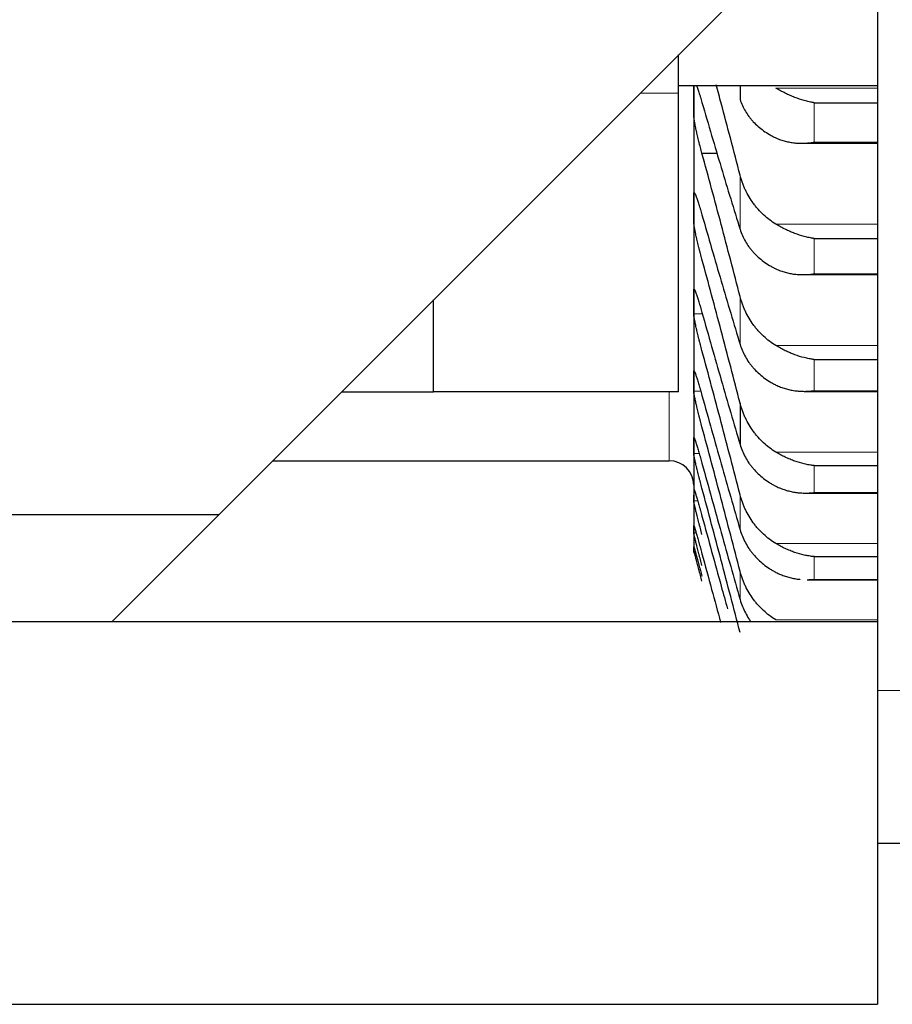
# Model space of a CAD drawing. Header units: inches. Extents: x 0 to 20790, y -12 to 14700.
# Tile 297 of 341: x 13599 to 13656, y 9292 to 9356. Entities that reach past the tile are written whole.
import ezdxf

# ---------------------------------------------------------------- set-up
doc = ezdxf.new("R2010")
doc.units = ezdxf.units.IN
doc.layers.add('1', color=7, linetype='Continuous', true_color=0xffffff)
doc.layers.add('254', color=7, linetype='Continuous', true_color=0xffffff)
doc.styles.add('latin_extended', font='simplex.shx')
doc.dimstyles.get("Standard").update_dxf_attribs({"dimtxt": 0.18, "dimasz": 0.18, "dimexe": 0.18, "dimexo": 0.0625, "dimgap": 0.09, "dimtad": 0, "dimtih": 1, "dimtoh": 1, "dimdec": 4, "dimzin": 0, "dimdsep": 46, "dimtxsty": 'Standard', "dimcen": 0.09, "dimadec": 0, "dimazin": 0, "dimtfac": 1, "dimtdec": 4, "dimtofl": 0, "dimtmove": 0, "dimatfit": 3, "dimfxl": 1, "dimtolj": 1, "dimtzin": 0, "dimarcsym": 0})

# ---------------------------------------------------------------- blocks, each defined once
blk = doc.blocks.new('_U3')
at = {"layer": '254', "color": 3, "linetype": 'Continuous', "lineweight": 13, "transparency": 16777216}
for p, q in [((13695.135, 9944.849), (13695.135, 8018.696)), ((13945.135, 9659.592), (13945.135, 8018.696)), ((13695.135, 8053.696), (12556.215, 8053.696)), ((13572.635, 8053.696), (13450.135, 8053.696)), ((13945.135, 8053.696), (13695.135, 8053.696)), ((14067.635, 8053.696), (14190.135, 8053.696))]:
    blk.add_line(p, q, dxfattribs=at)
at = {"layer": '254', "color": 3, "transparency": 16777216}
for points in [[(13572.635, 8033.279), (13572.635, 8074.113), (13695.135, 8053.696)], [(14067.635, 8074.113), (14067.635, 8033.279), (13945.135, 8053.696)]]:
    blk.add_solid(points, dxfattribs=at)
at = {"layer": 'Defpoints', "color": 0, "transparency": 16777216}
for p in [(13695.135, 9979.849), (13945.135, 9694.592), (13695.135, 8053.696)]:
    blk.add_point(p, dxfattribs=at)
at = {"layer": '254', "color": 2, "lineweight": 13, "transparency": 16777216, "insert": (12617.465, 8237.446), "char_height": 122.5, "attachment_point": 1, "style": 'latin_extended'}
blk.add_mtext('\\A1;250', dxfattribs=at)
blk = doc.blocks.new('_U4')
at = {"layer": '254', "color": 3, "linetype": 'Continuous', "lineweight": 13, "transparency": 16777216}
for p, q in [((13695.135, 9920.018), (13695.135, 8359.946)), ((13535.135, 9907.592), (13535.135, 8359.946)), ((13535.135, 8394.946), (12467.635, 8394.946)), ((13412.635, 8394.946), (13290.135, 8394.946)), ((13695.135, 8394.946), (13535.135, 8394.946)), ((13817.635, 8394.946), (13940.135, 8394.946))]:
    blk.add_line(p, q, dxfattribs=at)
at = {"layer": '254', "color": 3, "transparency": 16777216}
for points in [[(13412.635, 8374.529), (13412.635, 8415.363), (13535.135, 8394.946)], [(13817.635, 8415.363), (13817.635, 8374.529), (13695.135, 8394.946)]]:
    blk.add_solid(points, dxfattribs=at)
at = {"layer": 'Defpoints', "color": 0, "transparency": 16777216}
for p in [(13695.135, 9955.018), (13535.135, 9942.592), (13535.135, 8394.946)]:
    blk.add_point(p, dxfattribs=at)
at = {"layer": '254', "color": 2, "lineweight": 13, "transparency": 16777216, "insert": (12528.885, 8782.863), "char_height": 122.5, "attachment_point": 1, "style": 'latin_extended'}
blk.add_mtext('\\A1;\\C2;Flywheel\\P\\C2;90-240', dxfattribs=at)

msp = doc.modelspace()

# ---------------------------------------------------------------- linework, layer by layer
at = {"layer": '1', "color": 2, "linetype": 'Continuous', "lineweight": 25}
for p, q in [((13655.135, 9527.592), (13655.135, 9312.592)), ((13612.135, 9324.092), (13648.135, 9360.092)), ((13642.135, 9351.592), (13642.135, 9354.093)), ((13642.135, 9352.092), (13655.136, 9352.092)), ((13643.135, 9352.092), (13643.135, 9351.223)), ((13646.161, 9352.092), (13646.161, 9351.178)), ((13642.135, 9332.092), (13642.135, 9351.592)), ((13643.135, 9351.223), (13643.135, 9344.113)), ((13650.991, 9350.973), (13655.135, 9350.973)), ((13650.192, 9348.33), (13655.135, 9348.33)), ((13643.673, 9347.676), (13644.669, 9347.676)), ((13643.135, 9344.113), (13643.135, 9337.962)), ((13650.991, 9342.108), (13655.135, 9342.108)), ((13650.281, 9339.746), (13655.136, 9339.746)), ((13626.135, 9332.092), (13626.135, 9338.092)), ((13626.135, 9332.092), (13626.135, 9338.092)), ((13643.135, 9337.962), (13643.135, 9332.779)), ((13650.991, 9334.205), (13655.135, 9334.205)), ((13643.135, 9332.779), (13643.135, 9328.573)), ((13620.135, 9332.092), (13626.135, 9332.092)), ((13642.135, 9332.092), (13626.135, 9332.092)), ((13650.369, 9332.126), (13655.135, 9332.126)), ((13646.161, 9331.348), (13646.161, 9328.647)), ((13643.135, 9328.573), (13643.135, 9325.349)), ((13615.634, 9327.592), (13641.535, 9327.592)), ((13650.991, 9327.275), (13655.135, 9327.275)), ((13643.135, 9325.349), (13643.135, 9323.115)), ((13650.458, 9325.482), (13655.135, 9325.482)), ((13395.135, 9324.092), (13612.135, 9324.092)), ((13612.135, 9324.092), (13605.135, 9317.092)), ((13643.135, 9323.115), (13643.135, 9321.872)), ((13643.135, 9321.592), (13643.135, 9321.872)), ((13650.991, 9321.332), (13655.135, 9321.332)), ((13650.546, 9319.825), (13655.136, 9319.825)), ((13385.135, 9317.092), (13655.135, 9317.092)), ((13655.135, 9317.092), (13655.135, 9292.092)), ((13680.135, 9302.592), (13655.135, 9302.592)), ((13385.135, 9292.092), (13655.135, 9292.092))]:
    msp.add_line(p, q, dxfattribs=at)
at = {"layer": '1', "color": 110, "linetype": 'Continuous', "lineweight": 13}
for p, q in [((13648.504, 9351.936), (13655.135, 9351.936)), ((13642.135, 9351.592), (13639.635, 9351.592)), ((13650.991, 9350.973), (13650.991, 9348.396)), ((13650.991, 9348.396), (13655.135, 9348.396)), ((13646.161, 9346.241), (13646.161, 9342.703)), ((13648.504, 9343.045), (13655.135, 9343.045)), ((13650.991, 9342.108), (13650.991, 9339.798)), ((13650.991, 9339.798), (13655.135, 9339.798)), ((13643.138, 9338.746), (13643.182, 9338.746)), ((13646.161, 9338.31), (13646.161, 9335.189)), ((13643.138, 9337.178), (13643.649, 9337.178)), ((13648.504, 9335.114), (13655.135, 9335.114)), ((13650.991, 9334.205), (13650.991, 9332.166)), ((13643.138, 9333.428), (13643.165, 9333.428)), ((13641.535, 9327.592), (13641.535, 9332.093)), ((13643.138, 9332.13), (13643.597, 9332.13)), ((13650.991, 9332.166), (13655.135, 9332.166)), ((13643.138, 9329.086), (13643.16, 9329.086)), ((13643.138, 9328.059), (13643.495, 9328.059)), ((13648.504, 9328.155), (13655.135, 9328.155)), ((13650.991, 9327.275), (13650.991, 9325.512)), ((13646.161, 9325.364), (13646.161, 9323.088)), ((13650.991, 9325.512), (13655.135, 9325.512)), ((13643.138, 9324.972), (13643.394, 9324.972)), ((13643.138, 9322.874), (13643.295, 9322.874)), ((13648.504, 9322.181), (13655.135, 9322.181)), ((13650.991, 9321.332), (13650.991, 9319.846)), ((13646.161, 9320.369), (13646.161, 9318.522)), ((13650.991, 9319.846), (13655.135, 9319.846)), ((13648.504, 9317.2), (13655.135, 9317.2)), ((13680.135, 9312.592), (13655.135, 9312.592))]:
    msp.add_line(p, q, dxfattribs=at)
at = {"layer": '1', "color": 2, "linetype": 'Continuous', "lineweight": 25}
msp.add_arc((13641.535, 9325.992), 1.6, 0, 90, dxfattribs=at)
for points in [[(13643.135, 9351.223), (13643.135, 9351.513), (13643.136, 9351.803), (13643.137, 9352.092)], [(13643.138, 9350.174), (13643.136, 9350.524), (13643.135, 9350.873), (13643.135, 9351.223)], [(13643.673, 9350.994), (13643.884, 9350.266), (13644.304, 9348.828), (13644.928, 9346.727), (13645.548, 9344.683), (13645.957, 9343.357), (13646.161, 9342.703)], [(13646.161, 9338.31), (13645.957, 9339.101), (13645.548, 9340.678), (13644.928, 9343.028), (13644.304, 9345.361), (13643.884, 9346.906), (13643.673, 9347.676)], [(13643.135, 9344.113), (13643.135, 9344.419), (13643.136, 9344.725), (13643.138, 9345.03)], [(13643.138, 9343.196), (13643.136, 9343.502), (13643.135, 9343.808), (13643.135, 9344.113)], [(13643.673, 9343.653), (13643.884, 9342.914), (13644.304, 9341.451), (13644.928, 9339.309), (13645.548, 9337.219), (13645.957, 9335.86), (13646.161, 9335.189)], [(13646.161, 9331.348), (13645.957, 9332.139), (13645.548, 9333.718), (13644.928, 9336.074), (13644.304, 9338.42), (13643.884, 9339.976), (13643.673, 9340.752)], [(13643.135, 9337.962), (13643.135, 9338.223), (13643.136, 9338.485), (13643.138, 9338.746)], [(13643.138, 9337.178), (13643.136, 9337.439), (13643.135, 9337.701), (13643.135, 9337.962)], [(13643.673, 9337.272), (13643.884, 9336.521), (13644.304, 9335.037), (13644.928, 9332.857), (13645.548, 9330.724), (13645.957, 9329.334), (13646.161, 9328.647)], [(13646.161, 9325.364), (13645.957, 9326.154), (13645.548, 9327.732), (13644.928, 9330.092), (13644.304, 9332.446), (13643.884, 9334.01), (13643.673, 9334.792)], [(13643.135, 9332.779), (13643.135, 9332.995), (13643.136, 9333.212), (13643.138, 9333.428)], [(13643.138, 9332.13), (13643.136, 9332.346), (13643.135, 9332.563), (13643.135, 9332.779)], [(13643.673, 9331.859), (13643.884, 9331.1), (13644.304, 9329.595), (13644.928, 9327.381), (13645.548, 9325.21), (13645.957, 9323.791), (13646.161, 9323.088)], [(13646.161, 9320.369), (13645.957, 9321.156), (13645.548, 9322.731), (13644.928, 9325.09), (13644.304, 9327.449), (13643.884, 9329.02), (13643.673, 9329.805)], [(13643.135, 9328.573), (13643.135, 9328.744), (13643.136, 9328.915), (13643.138, 9329.086)], [(13643.138, 9328.059), (13643.136, 9328.23), (13643.135, 9328.401), (13643.135, 9328.573)], [(13643.673, 9327.425), (13643.884, 9326.658), (13644.304, 9325.135), (13644.928, 9322.89), (13645.548, 9320.684), (13645.957, 9319.238), (13646.161, 9318.522)], [(13643.138, 9324.972), (13643.136, 9325.098), (13643.135, 9325.224), (13643.135, 9325.349)], [(13646.161, 9316.37), (13645.957, 9317.154), (13645.548, 9318.722), (13644.928, 9321.078), (13644.304, 9323.437), (13643.884, 9325.012), (13643.673, 9325.799)], [(13643.135, 9323.115), (13643.135, 9323.195), (13643.136, 9323.275), (13643.138, 9323.355)], [(13643.138, 9322.874), (13643.136, 9322.954), (13643.135, 9323.035), (13643.135, 9323.115)], [(13643.135, 9321.872), (13643.135, 9321.906), (13643.136, 9321.941), (13643.138, 9321.975)], [(13643.138, 9321.769), (13643.136, 9321.803), (13643.135, 9321.838), (13643.135, 9321.872)]]:
    msp.add_open_spline(points, degree=3, dxfattribs=at)
for points, knots in [([(13643.31, 9352.115), (13643.319, 9352.093), (13643.328, 9352.069), (13643.351, 9352.009), (13643.365, 9351.971), (13643.409, 9351.849), (13643.439, 9351.76), (13643.487, 9351.613), (13643.503, 9351.563), (13643.528, 9351.484), (13643.536, 9351.457), (13643.553, 9351.402), (13643.562, 9351.374), (13643.604, 9351.234), (13643.638, 9351.117), (13643.673, 9350.994)], [0, 0, 0, 0, 0.091823, 0.091823, 0.221563, 0.221563, 0.481042, 0.481042, 0.610781, 0.610781, 0.675651, 0.675651, 0.740521, 0.740521, 1, 1, 1, 1]), ([(13646.161, 9346.241), (13645.957, 9347.03), (13645.548, 9348.603), (13645.028, 9350.564), (13644.713, 9351.738), (13644.606, 9352.136)], [0, 0, 0, 0, 0.397456, 0.794913, 1, 1, 1, 1]), ([(13650.991, 9350.973), (13650.988, 9350.974), (13650.984, 9350.975), (13650.978, 9350.976), (13650.975, 9350.976), (13650.965, 9350.978), (13650.945, 9350.981), (13650.898, 9350.989), (13650.806, 9351.007), (13650.621, 9351.045), (13650.463, 9351.085), (13650.15, 9351.172), (13649.942, 9351.242), (13649.631, 9351.363), (13649.527, 9351.406), (13649.372, 9351.475), (13649.32, 9351.499), (13649.216, 9351.548), (13649.164, 9351.573), (13649.009, 9351.65), (13648.907, 9351.704), (13648.704, 9351.817), (13648.603, 9351.875), (13648.504, 9351.936)], [0, 0, 0, 0, 0.003906, 0.003906, 0.007813, 0.007813, 0.015625, 0.03125, 0.0625, 0.125, 0.25, 0.25, 0.5, 0.5, 0.625, 0.625, 0.6875, 0.6875, 0.75, 0.75, 0.875, 0.875, 1, 1, 1, 1]), ([(13646.161, 9351.178), (13646.204, 9351.046), (13646.254, 9350.916), (13646.369, 9350.663), (13646.498, 9350.417), (13646.655, 9350.182), (13646.785, 9350.01), (13646.83, 9349.954), (13646.9, 9349.87), (13646.924, 9349.843), (13646.972, 9349.788), (13646.997, 9349.761), (13647.122, 9349.628), (13647.333, 9349.424), (13647.568, 9349.238), (13647.815, 9349.062), (13647.945, 9348.978), (13648.115, 9348.88), (13648.149, 9348.86), (13648.218, 9348.822), (13648.323, 9348.766), (13648.431, 9348.714), (13648.504, 9348.68)], [0, 0, 0, 0, 0.125, 0.125, 0.25, 0.375, 0.375, 0.4375, 0.4375, 0.46875, 0.46875, 0.5, 0.5, 0.625, 0.75, 0.75, 0.875, 0.875, 0.90625, 0.90625, 0.9375, 1, 1, 1, 1]), ([(13643.673, 9347.676), (13643.638, 9347.799), (13643.604, 9347.924), (13643.554, 9348.114), (13643.537, 9348.178), (13643.512, 9348.274), (13643.504, 9348.306), (13643.488, 9348.371), (13643.48, 9348.403), (13643.44, 9348.564), (13643.409, 9348.69), (13643.366, 9348.876), (13643.352, 9348.937), (13643.331, 9349.028), (13643.325, 9349.059), (13643.312, 9349.118), (13643.305, 9349.147), (13643.274, 9349.292), (13643.252, 9349.402), (13643.227, 9349.53), (13643.222, 9349.556), (13643.213, 9349.605), (13643.208, 9349.63), (13643.195, 9349.701), (13643.188, 9349.747), (13643.167, 9349.874), (13643.156, 9349.95), (13643.147, 9350.031), (13643.146, 9350.047), (13643.143, 9350.076), (13643.142, 9350.09), (13643.139, 9350.13), (13643.138, 9350.154), (13643.138, 9350.174)], [0, 0, 0, 0, 0.125, 0.125, 0.1875, 0.1875, 0.21875, 0.21875, 0.25, 0.25, 0.375, 0.375, 0.4375, 0.4375, 0.46875, 0.46875, 0.5, 0.5, 0.625, 0.625, 0.65625, 0.65625, 0.6875, 0.6875, 0.75, 0.75, 0.875, 0.875, 0.90625, 0.90625, 0.9375, 0.9375, 1, 1, 1, 1]), ([(13648.504, 9348.68), (13648.603, 9348.634), (13648.703, 9348.593), (13648.905, 9348.521), (13649.006, 9348.49), (13649.21, 9348.437), (13649.312, 9348.415), (13649.519, 9348.378), (13649.623, 9348.363), (13649.833, 9348.342), (13649.938, 9348.335), (13650.148, 9348.329), (13650.253, 9348.329), (13650.463, 9348.337), (13650.568, 9348.344), (13650.726, 9348.36), (13650.806, 9348.369), (13650.898, 9348.382), (13650.945, 9348.389), (13650.965, 9348.392), (13650.978, 9348.394), (13650.984, 9348.395), (13650.991, 9348.396)], [0, 0, 0, 0, 0.125, 0.125, 0.25, 0.25, 0.375, 0.375, 0.5, 0.5, 0.625, 0.625, 0.75, 0.75, 0.875, 0.875, 0.9375, 0.96875, 0.984375, 0.992188, 0.992188, 1, 1, 1, 1]), ([(13648.504, 9343.045), (13648.358, 9343.134), (13648.218, 9343.229), (13647.949, 9343.433), (13647.691, 9343.649), (13647.455, 9343.891), (13647.314, 9344.049), (13647.287, 9344.081), (13647.232, 9344.146), (13647.204, 9344.179), (13647.124, 9344.279), (13647.073, 9344.346), (13646.923, 9344.551), (13646.83, 9344.692), (13646.659, 9344.982), (13646.58, 9345.131), (13646.471, 9345.36), (13646.437, 9345.437), (13646.388, 9345.554), (13646.372, 9345.594), (13646.342, 9345.673), (13646.327, 9345.713), (13646.254, 9345.913), (13646.204, 9346.076), (13646.161, 9346.241)], [0, 0, 0, 0, 0.125, 0.125, 0.25, 0.375, 0.375, 0.40625, 0.40625, 0.4375, 0.4375, 0.5, 0.5, 0.625, 0.625, 0.75, 0.75, 0.8125, 0.8125, 0.84375, 0.84375, 0.875, 0.875, 1, 1, 1, 1]), ([(13643.138, 9345.03), (13643.138, 9345.048), (13643.14, 9345.077), (13643.148, 9345.101), (13643.157, 9345.104), (13643.165, 9345.101), (13643.168, 9345.1), (13643.174, 9345.094), (13643.177, 9345.091), (13643.194, 9345.07), (13643.211, 9345.041), (13643.236, 9344.989), (13643.241, 9344.978), (13643.249, 9344.96), (13643.252, 9344.954), (13643.257, 9344.941), (13643.271, 9344.908), (13643.298, 9344.842), (13643.324, 9344.773), (13643.351, 9344.698), (13643.365, 9344.658), (13643.409, 9344.53), (13643.439, 9344.437), (13643.487, 9344.285), (13643.503, 9344.233), (13643.528, 9344.152), (13643.536, 9344.124), (13643.553, 9344.068), (13643.562, 9344.04), (13643.604, 9343.897), (13643.638, 9343.778), (13643.673, 9343.653)], [0, 0, 0, 0, 0.0625, 0.125, 0.1875, 0.1875, 0.21875, 0.21875, 0.25, 0.25, 0.375, 0.375, 0.40625, 0.40625, 0.421875, 0.421875, 0.4375, 0.5, 0.5625, 0.5625, 0.625, 0.625, 0.75, 0.75, 0.8125, 0.8125, 0.84375, 0.84375, 0.875, 0.875, 1, 1, 1, 1]), ([(13643.673, 9340.752), (13643.638, 9340.876), (13643.604, 9341.002), (13643.554, 9341.193), (13643.537, 9341.257), (13643.512, 9341.353), (13643.504, 9341.385), (13643.488, 9341.45), (13643.48, 9341.482), (13643.44, 9341.642), (13643.409, 9341.767), (13643.366, 9341.951), (13643.352, 9342.011), (13643.331, 9342.101), (13643.325, 9342.131), (13643.312, 9342.189), (13643.305, 9342.218), (13643.274, 9342.36), (13643.252, 9342.466), (13643.227, 9342.591), (13643.222, 9342.615), (13643.213, 9342.663), (13643.208, 9342.687), (13643.195, 9342.755), (13643.188, 9342.799), (13643.167, 9342.92), (13643.156, 9342.991), (13643.147, 9343.067), (13643.146, 9343.081), (13643.143, 9343.108), (13643.142, 9343.121), (13643.139, 9343.157), (13643.138, 9343.178), (13643.138, 9343.196)], [0, 0, 0, 0, 0.125, 0.125, 0.1875, 0.1875, 0.21875, 0.21875, 0.25, 0.25, 0.375, 0.375, 0.4375, 0.4375, 0.46875, 0.46875, 0.5, 0.5, 0.625, 0.625, 0.65625, 0.65625, 0.6875, 0.6875, 0.75, 0.75, 0.875, 0.875, 0.90625, 0.90625, 0.9375, 0.9375, 1, 1, 1, 1]), ([(13646.161, 9342.703), (13646.204, 9342.567), (13646.254, 9342.433), (13646.369, 9342.173), (13646.498, 9341.919), (13646.655, 9341.677), (13646.785, 9341.5), (13646.83, 9341.442), (13646.9, 9341.356), (13646.924, 9341.327), (13646.972, 9341.271), (13646.997, 9341.243), (13647.122, 9341.105), (13647.333, 9340.895), (13647.568, 9340.703), (13647.815, 9340.521), (13647.945, 9340.435), (13648.115, 9340.333), (13648.149, 9340.313), (13648.218, 9340.274), (13648.323, 9340.216), (13648.431, 9340.162), (13648.504, 9340.127)], [0, 0, 0, 0, 0.125, 0.125, 0.25, 0.375, 0.375, 0.4375, 0.4375, 0.46875, 0.46875, 0.5, 0.5, 0.625, 0.75, 0.75, 0.875, 0.875, 0.90625, 0.90625, 0.9375, 1, 1, 1, 1]), ([(13650.991, 9342.108), (13650.988, 9342.109), (13650.984, 9342.109), (13650.978, 9342.11), (13650.975, 9342.111), (13650.965, 9342.112), (13650.945, 9342.115), (13650.898, 9342.123), (13650.806, 9342.138), (13650.726, 9342.154), (13650.568, 9342.186), (13650.463, 9342.211), (13650.15, 9342.294), (13649.942, 9342.361), (13649.631, 9342.478), (13649.527, 9342.52), (13649.372, 9342.588), (13649.32, 9342.611), (13649.216, 9342.659), (13649.164, 9342.684), (13649.009, 9342.76), (13648.907, 9342.814), (13648.704, 9342.926), (13648.603, 9342.984), (13648.504, 9343.045)], [0, 0, 0, 0, 0.003906, 0.003906, 0.007813, 0.007813, 0.015625, 0.03125, 0.0625, 0.125, 0.125, 0.25, 0.25, 0.5, 0.5, 0.625, 0.625, 0.6875, 0.6875, 0.75, 0.75, 0.875, 0.875, 1, 1, 1, 1]), ([(13648.504, 9340.127), (13648.603, 9340.079), (13648.703, 9340.037), (13648.905, 9339.962), (13649.006, 9339.929), (13649.21, 9339.872), (13649.312, 9339.848), (13649.519, 9339.807), (13649.623, 9339.791), (13649.833, 9339.766), (13649.938, 9339.757), (13650.148, 9339.747), (13650.253, 9339.745), (13650.463, 9339.749), (13650.568, 9339.754), (13650.726, 9339.767), (13650.806, 9339.775), (13650.898, 9339.786), (13650.945, 9339.792), (13650.965, 9339.795), (13650.978, 9339.797), (13650.984, 9339.797), (13650.991, 9339.798)], [0, 0, 0, 0, 0.125, 0.125, 0.25, 0.25, 0.375, 0.375, 0.5, 0.5, 0.625, 0.625, 0.75, 0.75, 0.875, 0.875, 0.9375, 0.96875, 0.984375, 0.992187, 0.992187, 1, 1, 1, 1]), ([(13643.138, 9338.746), (13643.138, 9338.761), (13643.14, 9338.785), (13643.148, 9338.801), (13643.157, 9338.799), (13643.165, 9338.792), (13643.168, 9338.789), (13643.174, 9338.781), (13643.177, 9338.776), (13643.194, 9338.749), (13643.211, 9338.715), (13643.236, 9338.657), (13643.241, 9338.644), (13643.249, 9338.624), (13643.252, 9338.618), (13643.257, 9338.604), (13643.271, 9338.568), (13643.298, 9338.497), (13643.324, 9338.423), (13643.351, 9338.344), (13643.365, 9338.302), (13643.409, 9338.168), (13643.439, 9338.071), (13643.487, 9337.916), (13643.503, 9337.862), (13643.528, 9337.779), (13643.536, 9337.75), (13643.553, 9337.693), (13643.562, 9337.664), (13643.604, 9337.518), (13643.638, 9337.397), (13643.673, 9337.272)], [0, 0, 0, 0, 0.0625, 0.125, 0.1875, 0.1875, 0.21875, 0.21875, 0.25, 0.25, 0.375, 0.375, 0.40625, 0.40625, 0.421875, 0.421875, 0.4375, 0.5, 0.5625, 0.5625, 0.625, 0.625, 0.75, 0.75, 0.8125, 0.8125, 0.84375, 0.84375, 0.875, 0.875, 1, 1, 1, 1]), ([(13648.504, 9335.114), (13648.358, 9335.202), (13648.218, 9335.298), (13647.949, 9335.501), (13647.691, 9335.718), (13647.455, 9335.959), (13647.314, 9336.117), (13647.287, 9336.149), (13647.232, 9336.214), (13647.204, 9336.247), (13647.124, 9336.347), (13647.073, 9336.414), (13646.923, 9336.62), (13646.83, 9336.76), (13646.659, 9337.05), (13646.58, 9337.199), (13646.471, 9337.428), (13646.437, 9337.506), (13646.388, 9337.623), (13646.372, 9337.662), (13646.342, 9337.742), (13646.327, 9337.782), (13646.254, 9337.982), (13646.204, 9338.145), (13646.161, 9338.31)], [0, 0, 0, 0, 0.125, 0.125, 0.25, 0.375, 0.375, 0.40625, 0.40625, 0.4375, 0.4375, 0.5, 0.5, 0.625, 0.625, 0.75, 0.75, 0.8125, 0.8125, 0.84375, 0.84375, 0.875, 0.875, 1, 1, 1, 1]), ([(13643.673, 9334.792), (13643.638, 9334.918), (13643.604, 9335.044), (13643.554, 9335.235), (13643.537, 9335.299), (13643.512, 9335.395), (13643.504, 9335.427), (13643.488, 9335.492), (13643.48, 9335.524), (13643.44, 9335.683), (13643.409, 9335.807), (13643.366, 9335.988), (13643.352, 9336.047), (13643.331, 9336.135), (13643.325, 9336.164), (13643.312, 9336.222), (13643.305, 9336.25), (13643.274, 9336.388), (13643.252, 9336.492), (13643.227, 9336.612), (13643.222, 9336.635), (13643.213, 9336.681), (13643.208, 9336.704), (13643.195, 9336.77), (13643.188, 9336.811), (13643.167, 9336.927), (13643.156, 9336.993), (13643.147, 9337.063), (13643.146, 9337.076), (13643.143, 9337.1), (13643.142, 9337.112), (13643.139, 9337.144), (13643.138, 9337.163), (13643.138, 9337.178)], [0, 0, 0, 0, 0.125, 0.125, 0.1875, 0.1875, 0.21875, 0.21875, 0.25, 0.25, 0.375, 0.375, 0.4375, 0.4375, 0.46875, 0.46875, 0.5, 0.5, 0.625, 0.625, 0.65625, 0.65625, 0.6875, 0.6875, 0.75, 0.75, 0.875, 0.875, 0.90625, 0.90625, 0.9375, 0.9375, 1, 1, 1, 1]), ([(13646.161, 9335.189), (13646.204, 9335.049), (13646.254, 9334.912), (13646.369, 9334.644), (13646.498, 9334.383), (13646.655, 9334.134), (13646.785, 9333.953), (13646.83, 9333.893), (13646.9, 9333.804), (13646.924, 9333.775), (13646.972, 9333.717), (13646.997, 9333.688), (13647.122, 9333.547), (13647.333, 9333.33), (13647.568, 9333.133), (13647.815, 9332.945), (13647.945, 9332.856), (13648.115, 9332.752), (13648.149, 9332.731), (13648.218, 9332.691), (13648.323, 9332.631), (13648.431, 9332.575), (13648.504, 9332.539)], [0, 0, 0, 0, 0.125, 0.125, 0.25, 0.375, 0.375, 0.4375, 0.4375, 0.46875, 0.46875, 0.5, 0.5, 0.625, 0.75, 0.75, 0.875, 0.875, 0.90625, 0.90625, 0.9375, 1, 1, 1, 1]), ([(13650.991, 9334.205), (13650.988, 9334.205), (13650.984, 9334.206), (13650.978, 9334.206), (13650.975, 9334.207), (13650.965, 9334.208), (13650.945, 9334.211), (13650.898, 9334.218), (13650.806, 9334.232), (13650.726, 9334.246), (13650.568, 9334.276), (13650.463, 9334.299), (13650.15, 9334.377), (13649.942, 9334.441), (13649.631, 9334.555), (13649.527, 9334.596), (13649.372, 9334.662), (13649.32, 9334.685), (13649.216, 9334.732), (13649.164, 9334.756), (13649.009, 9334.831), (13648.907, 9334.884), (13648.704, 9334.995), (13648.603, 9335.053), (13648.504, 9335.114)], [0, 0, 0, 0, 0.003906, 0.003906, 0.007812, 0.007812, 0.015625, 0.03125, 0.0625, 0.125, 0.125, 0.25, 0.25, 0.5, 0.5, 0.625, 0.625, 0.6875, 0.6875, 0.75, 0.75, 0.875, 0.875, 1, 1, 1, 1]), ([(13643.138, 9333.428), (13643.138, 9333.441), (13643.14, 9333.459), (13643.148, 9333.468), (13643.157, 9333.46), (13643.165, 9333.449), (13643.168, 9333.445), (13643.174, 9333.435), (13643.177, 9333.429), (13643.194, 9333.395), (13643.211, 9333.356), (13643.236, 9333.291), (13643.241, 9333.278), (13643.249, 9333.256), (13643.252, 9333.249), (13643.257, 9333.234), (13643.271, 9333.195), (13643.298, 9333.118), (13643.324, 9333.04), (13643.351, 9332.958), (13643.365, 9332.914), (13643.409, 9332.774), (13643.439, 9332.674), (13643.487, 9332.514), (13643.503, 9332.459), (13643.528, 9332.374), (13643.536, 9332.345), (13643.553, 9332.287), (13643.562, 9332.257), (13643.604, 9332.109), (13643.638, 9331.986), (13643.673, 9331.859)], [0, 0, 0, 0, 0.0625, 0.125, 0.1875, 0.1875, 0.21875, 0.21875, 0.25, 0.25, 0.375, 0.375, 0.40625, 0.40625, 0.421875, 0.421875, 0.4375, 0.5, 0.5625, 0.5625, 0.625, 0.625, 0.75, 0.75, 0.8125, 0.8125, 0.84375, 0.84375, 0.875, 0.875, 1, 1, 1, 1]), ([(13648.504, 9332.539), (13648.603, 9332.49), (13648.703, 9332.446), (13648.905, 9332.367), (13649.006, 9332.333), (13649.21, 9332.272), (13649.312, 9332.246), (13649.519, 9332.202), (13649.623, 9332.183), (13649.833, 9332.154), (13649.938, 9332.144), (13650.148, 9332.13), (13650.253, 9332.126), (13650.463, 9332.126), (13650.568, 9332.13), (13650.726, 9332.14), (13650.806, 9332.146), (13650.898, 9332.155), (13650.945, 9332.161), (13650.965, 9332.163), (13650.978, 9332.165), (13650.984, 9332.166), (13650.991, 9332.166)], [0, 0, 0, 0, 0.125, 0.125, 0.25, 0.25, 0.375, 0.375, 0.5, 0.5, 0.625, 0.625, 0.75, 0.75, 0.875, 0.875, 0.9375, 0.96875, 0.984375, 0.992188, 0.992188, 1, 1, 1, 1]), ([(13643.673, 9329.805), (13643.638, 9329.932), (13643.604, 9330.059), (13643.554, 9330.25), (13643.537, 9330.314), (13643.512, 9330.41), (13643.504, 9330.442), (13643.488, 9330.506), (13643.48, 9330.538), (13643.44, 9330.695), (13643.409, 9330.818), (13643.366, 9330.996), (13643.352, 9331.054), (13643.331, 9331.141), (13643.325, 9331.169), (13643.312, 9331.225), (13643.305, 9331.253), (13643.274, 9331.387), (13643.252, 9331.488), (13643.227, 9331.603), (13643.222, 9331.626), (13643.213, 9331.67), (13643.208, 9331.692), (13643.195, 9331.755), (13643.188, 9331.794), (13643.167, 9331.903), (13643.156, 9331.965), (13643.147, 9332.028), (13643.146, 9332.04), (13643.143, 9332.062), (13643.142, 9332.073), (13643.139, 9332.101), (13643.138, 9332.117), (13643.138, 9332.13)], [0, 0, 0, 0, 0.125, 0.125, 0.1875, 0.1875, 0.21875, 0.21875, 0.25, 0.25, 0.375, 0.375, 0.4375, 0.4375, 0.46875, 0.46875, 0.5, 0.5, 0.625, 0.625, 0.65625, 0.65625, 0.6875, 0.6875, 0.75, 0.75, 0.875, 0.875, 0.90625, 0.90625, 0.9375, 0.9375, 1, 1, 1, 1]), ([(13648.504, 9328.155), (13648.358, 9328.244), (13648.218, 9328.339), (13647.949, 9328.542), (13647.691, 9328.758), (13647.455, 9328.998), (13647.314, 9329.157), (13647.287, 9329.189), (13647.232, 9329.253), (13647.204, 9329.286), (13647.124, 9329.386), (13647.073, 9329.453), (13646.923, 9329.658), (13646.83, 9329.799), (13646.659, 9330.088), (13646.58, 9330.237), (13646.471, 9330.466), (13646.437, 9330.543), (13646.388, 9330.661), (13646.372, 9330.7), (13646.342, 9330.779), (13646.327, 9330.819), (13646.254, 9331.02), (13646.204, 9331.183), (13646.161, 9331.348)], [0, 0, 0, 0, 0.125, 0.125, 0.25, 0.375, 0.375, 0.40625, 0.40625, 0.4375, 0.4375, 0.5, 0.5, 0.625, 0.625, 0.75, 0.75, 0.8125, 0.8125, 0.84375, 0.84375, 0.875, 0.875, 1, 1, 1, 1]), ([(13643.138, 9329.086), (13643.138, 9329.096), (13643.14, 9329.11), (13643.148, 9329.11), (13643.157, 9329.097), (13643.165, 9329.082), (13643.168, 9329.077), (13643.174, 9329.064), (13643.177, 9329.056), (13643.194, 9329.016), (13643.211, 9328.972), (13643.236, 9328.902), (13643.241, 9328.887), (13643.249, 9328.864), (13643.252, 9328.856), (13643.257, 9328.839), (13643.271, 9328.798), (13643.298, 9328.716), (13643.324, 9328.634), (13643.351, 9328.547), (13643.365, 9328.502), (13643.409, 9328.357), (13643.439, 9328.254), (13643.487, 9328.09), (13643.503, 9328.033), (13643.528, 9327.946), (13643.536, 9327.917), (13643.553, 9327.857), (13643.562, 9327.827), (13643.604, 9327.677), (13643.638, 9327.553), (13643.673, 9327.425)], [0, 0, 0, 0, 0.0625, 0.125, 0.1875, 0.1875, 0.21875, 0.21875, 0.25, 0.25, 0.375, 0.375, 0.40625, 0.40625, 0.421875, 0.421875, 0.4375, 0.5, 0.5625, 0.5625, 0.625, 0.625, 0.75, 0.75, 0.8125, 0.8125, 0.84375, 0.84375, 0.875, 0.875, 1, 1, 1, 1]), ([(13646.161, 9328.647), (13646.204, 9328.503), (13646.254, 9328.363), (13646.369, 9328.089), (13646.498, 9327.822), (13646.655, 9327.566), (13646.785, 9327.38), (13646.83, 9327.318), (13646.9, 9327.227), (13646.924, 9327.197), (13646.972, 9327.138), (13646.997, 9327.108), (13647.122, 9326.963), (13647.333, 9326.741), (13647.568, 9326.538), (13647.815, 9326.345), (13647.945, 9326.254), (13648.115, 9326.146), (13648.149, 9326.125), (13648.218, 9326.084), (13648.323, 9326.022), (13648.431, 9325.964), (13648.504, 9325.928)], [0, 0, 0, 0, 0.125, 0.125, 0.25, 0.375, 0.375, 0.4375, 0.4375, 0.46875, 0.46875, 0.5, 0.5, 0.625, 0.75, 0.75, 0.875, 0.875, 0.90625, 0.90625, 0.9375, 1, 1, 1, 1]), ([(13643.673, 9325.799), (13643.638, 9325.927), (13643.604, 9326.055), (13643.554, 9326.246), (13643.537, 9326.309), (13643.512, 9326.405), (13643.504, 9326.436), (13643.488, 9326.5), (13643.48, 9326.531), (13643.44, 9326.688), (13643.409, 9326.809), (13643.366, 9326.984), (13643.352, 9327.041), (13643.331, 9327.125), (13643.325, 9327.153), (13643.312, 9327.208), (13643.305, 9327.234), (13643.274, 9327.366), (13643.252, 9327.462), (13643.227, 9327.573), (13643.222, 9327.595), (13643.213, 9327.637), (13643.208, 9327.658), (13643.195, 9327.718), (13643.188, 9327.755), (13643.167, 9327.857), (13643.156, 9327.914), (13643.147, 9327.971), (13643.146, 9327.982), (13643.143, 9328.002), (13643.142, 9328.011), (13643.139, 9328.035), (13643.138, 9328.049), (13643.138, 9328.059)], [0, 0, 0, 0, 0.125, 0.125, 0.1875, 0.1875, 0.21875, 0.21875, 0.25, 0.25, 0.375, 0.375, 0.4375, 0.4375, 0.46875, 0.46875, 0.5, 0.5, 0.625, 0.625, 0.65625, 0.65625, 0.6875, 0.6875, 0.75, 0.75, 0.875, 0.875, 0.90625, 0.90625, 0.9375, 0.9375, 1, 1, 1, 1]), ([(13650.991, 9327.275), (13650.988, 9327.276), (13650.984, 9327.276), (13650.978, 9327.277), (13650.975, 9327.277), (13650.965, 9327.278), (13650.945, 9327.281), (13650.898, 9327.287), (13650.806, 9327.299), (13650.726, 9327.312), (13650.568, 9327.339), (13650.463, 9327.361), (13650.15, 9327.434), (13649.942, 9327.495), (13649.631, 9327.605), (13649.527, 9327.645), (13649.372, 9327.709), (13649.32, 9327.731), (13649.216, 9327.777), (13649.164, 9327.801), (13649.009, 9327.875), (13648.907, 9327.927), (13648.704, 9328.037), (13648.603, 9328.095), (13648.504, 9328.155)], [0, 0, 0, 0, 0.003906, 0.003906, 0.007812, 0.007812, 0.015625, 0.03125, 0.0625, 0.125, 0.125, 0.25, 0.25, 0.5, 0.5, 0.625, 0.625, 0.6875, 0.6875, 0.75, 0.75, 0.875, 0.875, 1, 1, 1, 1]), ([(13643.141, 9325.739), (13643.143, 9325.739), (13643.148, 9325.734), (13643.157, 9325.716), (13643.165, 9325.698), (13643.168, 9325.691), (13643.174, 9325.675), (13643.177, 9325.667), (13643.194, 9325.62), (13643.211, 9325.571), (13643.236, 9325.495), (13643.241, 9325.479), (13643.249, 9325.454), (13643.252, 9325.445), (13643.257, 9325.428), (13643.271, 9325.384), (13643.298, 9325.297), (13643.324, 9325.211), (13643.351, 9325.121), (13643.365, 9325.073), (13643.409, 9324.923), (13643.439, 9324.817), (13643.487, 9324.649), (13643.503, 9324.592), (13643.528, 9324.503), (13643.536, 9324.473), (13643.553, 9324.413), (13643.562, 9324.382), (13643.604, 9324.229), (13643.638, 9324.104), (13643.673, 9323.976)], [0, 0, 0, 0, 0.060355, 0.127473, 0.127473, 0.161031, 0.161031, 0.19459, 0.19459, 0.328825, 0.328825, 0.362384, 0.362384, 0.379163, 0.379163, 0.395943, 0.46306, 0.530178, 0.530178, 0.597295, 0.597295, 0.73153, 0.73153, 0.798648, 0.798648, 0.832206, 0.832206, 0.865765, 0.865765, 1, 1, 1, 1]), ([(13648.504, 9322.181), (13648.358, 9322.269), (13648.218, 9322.364), (13647.949, 9322.566), (13647.691, 9322.781), (13647.455, 9323.021), (13647.314, 9323.178), (13647.287, 9323.21), (13647.232, 9323.275), (13647.204, 9323.308), (13647.124, 9323.407), (13647.073, 9323.474), (13646.923, 9323.678), (13646.83, 9323.819), (13646.659, 9324.107), (13646.58, 9324.255), (13646.471, 9324.484), (13646.437, 9324.561), (13646.388, 9324.678), (13646.372, 9324.718), (13646.342, 9324.797), (13646.327, 9324.837), (13646.254, 9325.037), (13646.204, 9325.199), (13646.161, 9325.364)], [0, 0, 0, 0, 0.125, 0.125, 0.25, 0.375, 0.375, 0.40625, 0.40625, 0.4375, 0.4375, 0.5, 0.5, 0.625, 0.625, 0.75, 0.75, 0.8125, 0.8125, 0.84375, 0.84375, 0.875, 0.875, 1, 1, 1, 1]), ([(13648.504, 9325.928), (13648.603, 9325.877), (13648.703, 9325.832), (13648.905, 9325.75), (13649.006, 9325.714), (13649.21, 9325.65), (13649.312, 9325.622), (13649.519, 9325.574), (13649.623, 9325.554), (13649.833, 9325.521), (13649.938, 9325.508), (13650.148, 9325.49), (13650.253, 9325.485), (13650.463, 9325.481), (13650.568, 9325.483), (13650.726, 9325.49), (13650.806, 9325.495), (13650.898, 9325.503), (13650.945, 9325.507), (13650.965, 9325.509), (13650.978, 9325.51), (13650.984, 9325.511), (13650.991, 9325.512)], [0, 0, 0, 0, 0.125, 0.125, 0.25, 0.25, 0.375, 0.375, 0.5, 0.5, 0.625, 0.625, 0.75, 0.75, 0.875, 0.875, 0.9375, 0.96875, 0.984375, 0.992188, 0.992188, 1, 1, 1, 1]), ([(13643.673, 9322.782), (13643.638, 9322.91), (13643.604, 9323.038), (13643.554, 9323.228), (13643.537, 9323.291), (13643.512, 9323.386), (13643.504, 9323.418), (13643.488, 9323.481), (13643.48, 9323.512), (13643.44, 9323.667), (13643.409, 9323.786), (13643.366, 9323.957), (13643.352, 9324.013), (13643.331, 9324.096), (13643.325, 9324.123), (13643.312, 9324.176), (13643.305, 9324.202), (13643.274, 9324.329), (13643.252, 9324.422), (13643.227, 9324.528), (13643.222, 9324.549), (13643.213, 9324.589), (13643.208, 9324.609), (13643.195, 9324.665), (13643.188, 9324.7), (13643.167, 9324.796), (13643.156, 9324.848), (13643.147, 9324.899), (13643.146, 9324.908), (13643.143, 9324.925), (13643.142, 9324.933), (13643.139, 9324.954), (13643.138, 9324.965), (13643.138, 9324.972)], [0, 0, 0, 0, 0.125, 0.125, 0.1875, 0.1875, 0.21875, 0.21875, 0.25, 0.25, 0.375, 0.375, 0.4375, 0.4375, 0.46875, 0.46875, 0.5, 0.5, 0.625, 0.625, 0.65625, 0.65625, 0.6875, 0.6875, 0.75, 0.75, 0.875, 0.875, 0.90625, 0.90625, 0.9375, 0.9375, 1, 1, 1, 1]), ([(13643.673, 9323.976), (13643.884, 9323.202), (13644.304, 9321.664), (13644.858, 9319.648), (13645.202, 9318.404), (13645.339, 9317.911)], [0, 0, 0, 0, 0.375569, 0.751138, 1, 1, 1, 1]), ([(13643.138, 9323.355), (13643.138, 9323.36), (13643.14, 9323.362), (13643.148, 9323.347), (13643.157, 9323.324), (13643.165, 9323.301), (13643.168, 9323.293), (13643.174, 9323.275), (13643.177, 9323.265), (13643.194, 9323.212), (13643.211, 9323.158), (13643.236, 9323.076), (13643.241, 9323.059), (13643.249, 9323.032), (13643.252, 9323.023), (13643.257, 9323.005), (13643.271, 9322.958), (13643.298, 9322.867), (13643.324, 9322.777), (13643.351, 9322.683), (13643.365, 9322.634), (13643.409, 9322.479), (13643.439, 9322.37), (13643.487, 9322.198), (13643.503, 9322.14), (13643.528, 9322.05), (13643.536, 9322.019), (13643.553, 9321.958), (13643.562, 9321.927), (13643.604, 9321.772), (13643.638, 9321.646), (13643.673, 9321.517)], [0, 0, 0, 0, 0.0625, 0.125, 0.1875, 0.1875, 0.21875, 0.21875, 0.25, 0.25, 0.375, 0.375, 0.40625, 0.40625, 0.421875, 0.421875, 0.4375, 0.5, 0.5625, 0.5625, 0.625, 0.625, 0.75, 0.75, 0.8125, 0.8125, 0.84375, 0.84375, 0.875, 0.875, 1, 1, 1, 1]), ([(13643.673, 9320.757), (13643.638, 9320.885), (13643.604, 9321.013), (13643.554, 9321.203), (13643.537, 9321.265), (13643.512, 9321.359), (13643.504, 9321.39), (13643.488, 9321.453), (13643.48, 9321.484), (13643.44, 9321.637), (13643.409, 9321.754), (13643.366, 9321.922), (13643.352, 9321.976), (13643.331, 9322.056), (13643.325, 9322.083), (13643.312, 9322.134), (13643.305, 9322.159), (13643.274, 9322.282), (13643.252, 9322.372), (13643.227, 9322.473), (13643.222, 9322.493), (13643.213, 9322.531), (13643.208, 9322.549), (13643.195, 9322.602), (13643.188, 9322.635), (13643.167, 9322.724), (13643.156, 9322.771), (13643.147, 9322.815), (13643.146, 9322.824), (13643.143, 9322.838), (13643.142, 9322.845), (13643.139, 9322.862), (13643.138, 9322.87), (13643.138, 9322.874)], [0, 0, 0, 0, 0.125, 0.125, 0.1875, 0.1875, 0.21875, 0.21875, 0.25, 0.25, 0.375, 0.375, 0.4375, 0.4375, 0.46875, 0.46875, 0.5, 0.5, 0.625, 0.625, 0.65625, 0.65625, 0.6875, 0.6875, 0.75, 0.75, 0.875, 0.875, 0.90625, 0.90625, 0.9375, 0.9375, 1, 1, 1, 1]), ([(13646.161, 9323.088), (13646.204, 9322.942), (13646.254, 9322.798), (13646.369, 9322.518), (13646.498, 9322.244), (13646.655, 9321.983), (13646.785, 9321.792), (13646.83, 9321.729), (13646.9, 9321.636), (13646.924, 9321.605), (13646.972, 9321.544), (13646.997, 9321.514), (13647.122, 9321.365), (13647.333, 9321.138), (13647.568, 9320.93), (13647.815, 9320.732), (13647.945, 9320.639), (13648.115, 9320.528), (13648.149, 9320.507), (13648.218, 9320.464), (13648.323, 9320.401), (13648.431, 9320.342), (13648.504, 9320.304)], [0, 0, 0, 0, 0.125, 0.125, 0.25, 0.375, 0.375, 0.4375, 0.4375, 0.46875, 0.46875, 0.5, 0.5, 0.625, 0.75, 0.75, 0.875, 0.875, 0.90625, 0.90625, 0.9375, 1, 1, 1, 1]), ([(13650.991, 9321.332), (13650.988, 9321.332), (13650.984, 9321.332), (13650.978, 9321.333), (13650.975, 9321.333), (13650.965, 9321.334), (13650.945, 9321.336), (13650.898, 9321.341), (13650.806, 9321.352), (13650.726, 9321.363), (13650.568, 9321.388), (13650.463, 9321.408), (13650.15, 9321.476), (13649.942, 9321.534), (13649.631, 9321.64), (13649.527, 9321.679), (13649.372, 9321.741), (13649.32, 9321.763), (13649.216, 9321.808), (13649.164, 9321.831), (13649.009, 9321.904), (13648.907, 9321.955), (13648.704, 9322.063), (13648.603, 9322.121), (13648.504, 9322.181)], [0, 0, 0, 0, 0.003906, 0.003906, 0.007812, 0.007812, 0.015625, 0.03125, 0.0625, 0.125, 0.125, 0.25, 0.25, 0.5, 0.5, 0.625, 0.625, 0.6875, 0.6875, 0.75, 0.75, 0.875, 0.875, 1, 1, 1, 1]), ([(13643.138, 9321.975), (13643.138, 9321.977), (13643.14, 9321.974), (13643.148, 9321.951), (13643.157, 9321.923), (13643.165, 9321.896), (13643.168, 9321.887), (13643.174, 9321.866), (13643.177, 9321.855), (13643.194, 9321.796), (13643.211, 9321.737), (13643.236, 9321.65), (13643.241, 9321.632), (13643.249, 9321.603), (13643.252, 9321.594), (13643.257, 9321.574), (13643.271, 9321.524), (13643.298, 9321.429), (13643.324, 9321.335), (13643.351, 9321.238), (13643.365, 9321.187), (13643.409, 9321.027), (13643.439, 9320.916), (13643.487, 9320.741), (13643.503, 9320.681), (13643.528, 9320.59), (13643.536, 9320.559), (13643.553, 9320.497), (13643.562, 9320.466), (13643.604, 9320.309), (13643.638, 9320.182), (13643.673, 9320.054)], [0, 0, 0, 0, 0.0625, 0.125, 0.1875, 0.1875, 0.21875, 0.21875, 0.25, 0.25, 0.375, 0.375, 0.40625, 0.40625, 0.421875, 0.421875, 0.4375, 0.5, 0.5625, 0.5625, 0.625, 0.625, 0.75, 0.75, 0.8125, 0.8125, 0.84375, 0.84375, 0.875, 0.875, 1, 1, 1, 1]), ([(13643.673, 9319.727), (13643.638, 9319.856), (13643.604, 9319.984), (13643.554, 9320.172), (13643.537, 9320.234), (13643.512, 9320.327), (13643.504, 9320.358), (13643.488, 9320.42), (13643.48, 9320.45), (13643.44, 9320.601), (13643.409, 9320.716), (13643.366, 9320.88), (13643.352, 9320.933), (13643.331, 9321.011), (13643.325, 9321.036), (13643.312, 9321.086), (13643.305, 9321.11), (13643.274, 9321.229), (13643.252, 9321.315), (13643.227, 9321.411), (13643.222, 9321.429), (13643.213, 9321.465), (13643.208, 9321.483), (13643.195, 9321.532), (13643.188, 9321.563), (13643.167, 9321.644), (13643.156, 9321.687), (13643.147, 9321.725), (13643.146, 9321.732), (13643.143, 9321.743), (13643.142, 9321.749), (13643.139, 9321.762), (13643.138, 9321.767), (13643.138, 9321.769)], [0, 0, 0, 0, 0.125, 0.125, 0.1875, 0.1875, 0.21875, 0.21875, 0.25, 0.25, 0.375, 0.375, 0.4375, 0.4375, 0.46875, 0.46875, 0.5, 0.5, 0.625, 0.625, 0.65625, 0.65625, 0.6875, 0.6875, 0.75, 0.75, 0.875, 0.875, 0.90625, 0.90625, 0.9375, 0.9375, 1, 1, 1, 1]), ([(13643.673, 9321.517), (13643.884, 9320.738), (13644.291, 9319.234), (13644.695, 9317.75), (13644.89, 9317.035)], [0, 0, 0, 0, 0.51558, 1, 1, 1, 1]), ([(13648.504, 9317.2), (13648.358, 9317.288), (13648.218, 9317.382), (13647.949, 9317.583), (13647.691, 9317.797), (13647.455, 9318.035), (13647.314, 9318.192), (13647.287, 9318.224), (13647.232, 9318.288), (13647.204, 9318.321), (13647.124, 9318.419), (13647.073, 9318.486), (13646.923, 9318.69), (13646.83, 9318.829), (13646.659, 9319.117), (13646.58, 9319.264), (13646.471, 9319.492), (13646.437, 9319.569), (13646.388, 9319.685), (13646.372, 9319.724), (13646.342, 9319.803), (13646.327, 9319.843), (13646.254, 9320.042), (13646.204, 9320.204), (13646.161, 9320.369)], [0, 0, 0, 0, 0.125, 0.125, 0.25, 0.375, 0.375, 0.40625, 0.40625, 0.4375, 0.4375, 0.5, 0.5, 0.625, 0.625, 0.75, 0.75, 0.8125, 0.8125, 0.84375, 0.84375, 0.875, 0.875, 1, 1, 1, 1]), ([(13648.504, 9320.304), (13648.603, 9320.252), (13648.703, 9320.205), (13648.905, 9320.121), (13649.006, 9320.083), (13649.21, 9320.015), (13649.312, 9319.986), (13649.519, 9319.934), (13649.623, 9319.912), (13649.833, 9319.875), (13649.938, 9319.861), (13650.054, 9319.849), (13650.064, 9319.848), (13650.075, 9319.847)], [0, 0, 0, 0, 0.195978, 0.195978, 0.391955, 0.391955, 0.587933, 0.587933, 0.78391, 0.78391, 0.979888, 0.979888, 1, 1, 1, 1]), ([(13650.546, 9319.825), (13650.588, 9319.825), (13650.631, 9319.825), (13650.726, 9319.828), (13650.806, 9319.832), (13650.898, 9319.838), (13650.945, 9319.842), (13650.965, 9319.843), (13650.978, 9319.844), (13650.984, 9319.845), (13650.991, 9319.846)], [0, 0, 0, 0, 0.287876, 0.287876, 0.643938, 0.821969, 0.910985, 0.955492, 0.955492, 1, 1, 1, 1]), ([(13646.161, 9318.522), (13646.204, 9318.372), (13646.254, 9318.226), (13646.369, 9317.94), (13646.498, 9317.661), (13646.655, 9317.394), (13646.785, 9317.199), (13646.83, 9317.134), (13646.881, 9317.065), (13646.886, 9317.058), (13646.891, 9317.052)], [0, 0, 0, 0, 0.2817, 0.2817, 0.5634, 0.8451, 0.8451, 0.98595, 0.98595, 1, 1, 1, 1])]:
    msp.add_open_spline(points, degree=3, knots=knots, dxfattribs=at)

# ---------------------------------------------------------------- dimensions: what is measured, and where the dimension line sits
at = {"layer": '254', "color": 2, "linetype": 'Continuous', "lineweight": 13}
dim = msp.add_linear_dim(base=(13695.135, 8053.696), p1=(13945.135, 9694.592), p2=(13695.135, 9979.849), dimstyle='Standard', override={"dimscale": 35, "dimtxt": 3.5, "dimasz": 3.5, "dimexe": 1, "dimexo": 1, "dimgap": 1.75, "dimtad": 1, "dimtih": 1, "dimtoh": 0, "dimdec": 2, "dimlfac": 1, "dimzin": 8, "dimdsep": 46, "dimlunit": 2, "dimtxsty": 'latin_extended', "dimsah": 1, "dimse1": 0, "dimse2": 0, "dimsd1": 0, "dimsd2": 0, "dimclrd": 3, "dimclre": 3, "dimclrt": 2, "dimtol": 0, "dimtm": -0.1, "dimtfac": 0.714286, "dimtdec": 3, "dimtofl": 1, "dimtmove": 0, "dimtzin": 8, "dimlwd": 13, "dimlwe": 13}, dxfattribs=at)
dim.commit()
dim.dimension.update_dxf_attribs({"geometry": '_U3', "text_midpoint": (12774.965, 8053.696), "dimtype": 160})
dim = msp.add_linear_dim(base=(13535.135, 8394.946), p1=(13695.135, 9955.018), p2=(13535.135, 9942.592), text='\\C2;Flywheel\\P\\C2;90-240', dimstyle='Standard', override={"dimscale": 35, "dimtxt": 3.5, "dimasz": 3.5, "dimexe": 1, "dimexo": 1, "dimgap": 1.75, "dimtad": 1, "dimtih": 1, "dimtoh": 0, "dimdec": 2, "dimlfac": 0.028571, "dimzin": 8, "dimdsep": 46, "dimlunit": 2, "dimpost": '', "dimtxsty": 'latin_extended', "dimsah": 1, "dimse1": 0, "dimse2": 0, "dimsd1": 0, "dimsd2": 0, "dimclrd": 3, "dimclre": 3, "dimclrt": 2, "dimtol": 0, "dimtm": -0.1, "dimtfac": 0.714286, "dimtdec": 3, "dimtofl": 1, "dimtmove": 0, "dimtzin": 8, "dimlwd": 13, "dimlwe": 13}, dxfattribs=at)
dim.commit()
dim.dimension.update_dxf_attribs({"geometry": '_U4', "text_midpoint": (12878.885, 8394.946), "dimtype": 160})

doc.saveas('drawing.dxf')
